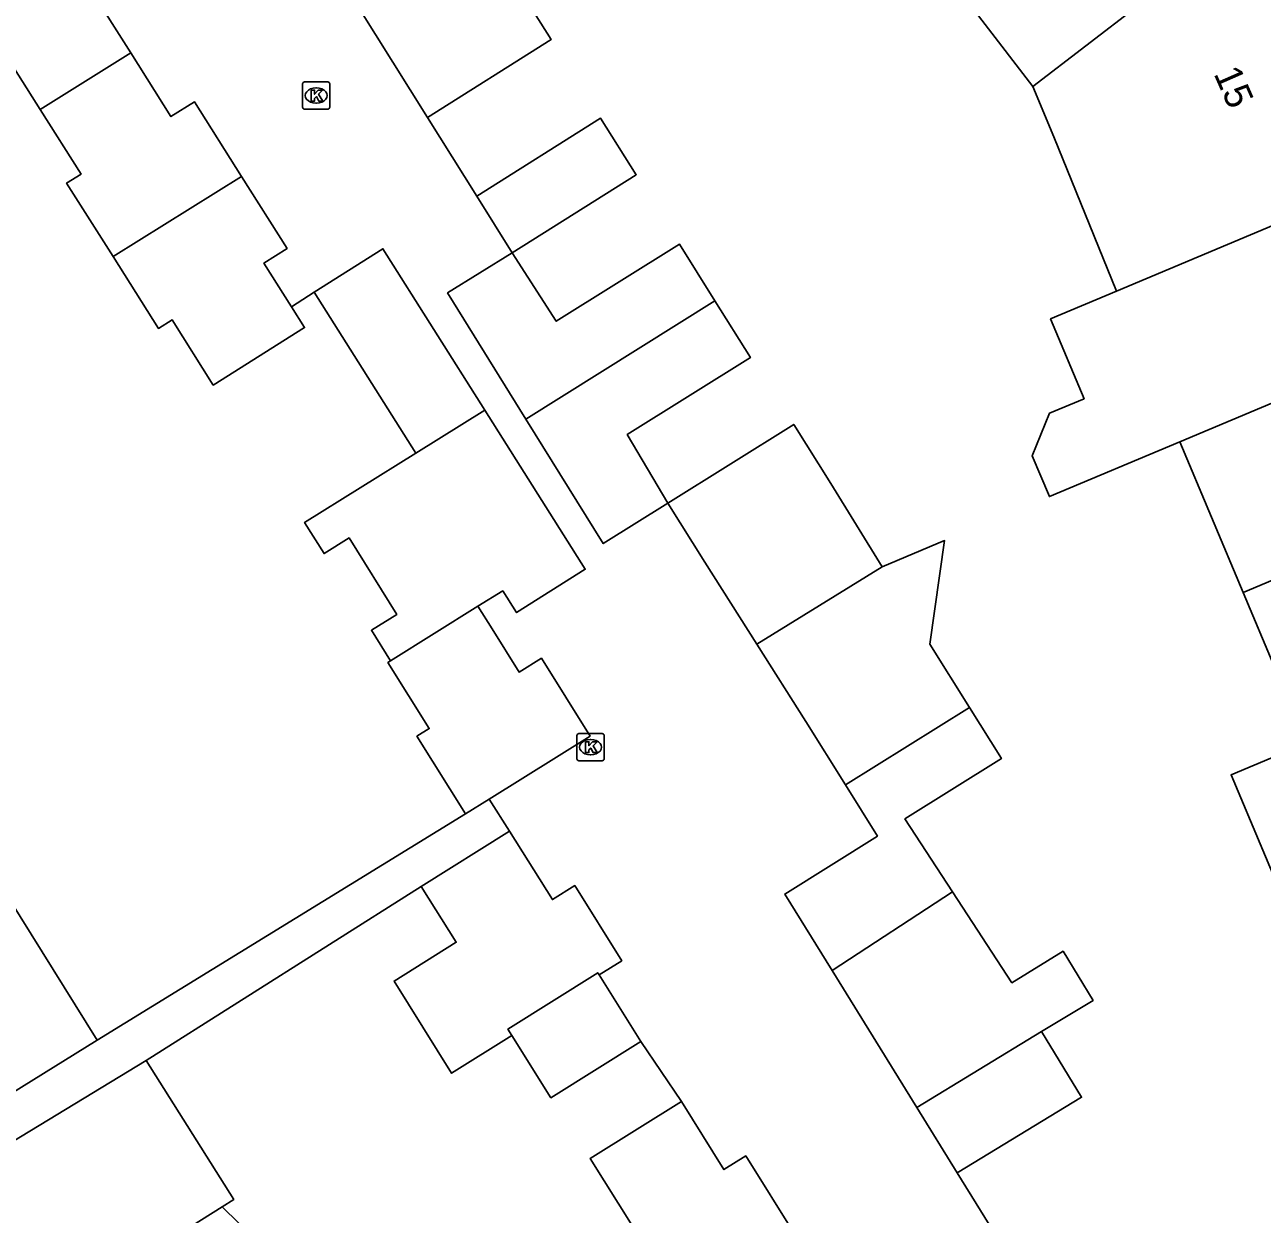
# Model space of a CAD drawing. Extents: x 157767 to 159171, y 387842 to 389425.
# Drawn here: x 158733.75 to 158779.17, y 388316.36 to 388360.03 of the extents above; entities that cross this region are included whole.
import ezdxf

# ---------------------------------------------------------------- set-up
doc = ezdxf.new("R2010")
doc.units = 0
for name, color, linetype in [('IMGEO_Kolk', 7, 'Continuous'), ('IMGEO_Pand', 7, 'Continuous'), ('IMGEO_Pand_nummerreeks', 7, 'Continuous'), ('IMGEO_Voetpad_open', 7, 'Continuous')]:
    doc.layers.add(name, color=color, linetype=linetype)

msp = doc.modelspace()

# ---------------------------------------------------------------- linework, layer by layer
at = {"layer": 'IMGEO_Kolk'}
for p, q in [((158743.946, 388357.006), (158743.946, 388357.858)), ((158744.021, 388357.932), (158744.873, 388357.932)), ((158744.434, 388357.712), (158744.459, 388357.712)), ((158744.947, 388357.858), (158744.947, 388357.006)), ((158744.873, 388356.932), (158744.021, 388356.932)), ((158744.457, 388357.152), (158744.432, 388357.152)), ((158754.017, 388333.082), (158754.017, 388333.934)), ((158754.092, 388334.008), (158754.944, 388334.008)), ((158754.505, 388333.788), (158754.53, 388333.788)), ((158755.018, 388333.934), (158755.018, 388333.082)), ((158754.528, 388333.228), (158754.503, 388333.228)), ((158754.944, 388333.008), (158754.092, 388333.008))]:
    msp.add_line(p, q, dxfattribs=at)
for points in [[(158743.946, 388357.006), (158743.946, 388357.858)], [(158744.021, 388357.932), (158744.873, 388357.932)], [(158744.947, 388357.858), (158744.947, 388357.006)], [(158744.267, 388357.632), (158744.39, 388357.632), (158744.39, 388357.481), (158744.52, 388357.632), (158744.684, 388357.632), (158744.538, 388357.481), (158744.691, 388357.232), (158744.539, 388357.232), (158744.454, 388357.396), (158744.39, 388357.329), (158744.39, 388357.232), (158744.267, 388357.232), (158744.267, 388357.632)], [(158744.873, 388356.932), (158744.021, 388356.932)], [(158754.017, 388333.082), (158754.017, 388333.934)], [(158754.092, 388334.008), (158754.944, 388334.008)], [(158754.338, 388333.708), (158754.461, 388333.708), (158754.461, 388333.557), (158754.591, 388333.708), (158754.755, 388333.708), (158754.609, 388333.557), (158754.762, 388333.308), (158754.61, 388333.308), (158754.525, 388333.472), (158754.461, 388333.405), (158754.461, 388333.308), (158754.338, 388333.308), (158754.338, 388333.708)], [(158755.018, 388333.934), (158755.018, 388333.082)], [(158754.944, 388333.008), (158754.092, 388333.008)]]:
    msp.add_lwpolyline(points, dxfattribs=at)
for centre, start, end in [((158744.023, 388357.856), 91.552, 178.448), ((158744.023, 388357.856), 91.552, 178.448), ((158744.871, 388357.856), 1.552, 88.448), ((158744.871, 388357.856), 1.552, 88.448), ((158744.023, 388357.008), 181.552, 268.448), ((158744.023, 388357.008), 181.552, 268.448), ((158744.871, 388357.008), 271.552, 358.448), ((158744.871, 388357.008), 271.552, 358.448), ((158754.094, 388333.932), 91.552, 178.448), ((158754.094, 388333.932), 91.552, 178.448), ((158754.942, 388333.932), 1.552, 88.448), ((158754.942, 388333.932), 1.552, 88.448), ((158754.094, 388333.084), 181.552, 268.448), ((158754.094, 388333.084), 181.552, 268.448), ((158754.942, 388333.084), 271.552, 358.448), ((158754.942, 388333.084), 271.552, 358.448)]:
    msp.add_arc(centre, 0.0765, start, end, dxfattribs=at)
for centre, major_axis, ratio, start_param, end_param in [((158744.433, 388357.432), (-0.387, 0.002), 0.722429, 4.712389, 7.853982), ((158744.458, 388357.432), (-0.39, 0.002), 0.717154, 1.570796, 4.712389), ((158754.504, 388333.508), (-0.387, 0.002), 0.722429, 4.712389, 7.853982), ((158754.529, 388333.508), (-0.39, 0.002), 0.717154, 1.570796, 4.712389)]:
    msp.add_ellipse(centre, major_axis=major_axis, ratio=ratio, start_param=start_param, end_param=end_param, dxfattribs=at)
at = {"layer": 'IMGEO_Pand'}
for points in [[(158735.232, 388364.696), (158736.965, 388361.923), (158736.127, 388361.394), (158737.641, 388358.996)], [(158749.864, 388364.567), (158753.067, 388359.487), (158748.534, 388356.631)], [(158770.75, 388357.77), (158778.538, 388363.744)], [(158770.75, 388357.77), (158767.01, 388362.645)], [(158734.317, 388356.923), (158732.874, 388359.207), (158732.436, 388358.932), (158730.636, 388361.813)], [(158748.534, 388356.631), (158745.348, 388361.719)], [(158737.641, 388358.996), (158734.317, 388356.923)], [(158737.641, 388358.996), (158739.117, 388356.659), (158739.98, 388357.204), (158741.711, 388354.463)], [(158773.824, 388350.25), (158771.529, 388355.915), (158770.75, 388357.77)], [(158736.991, 388351.52), (158735.288, 388354.217), (158735.815, 388354.551), (158734.317, 388356.923)], [(158751.647, 388351.66), (158756.194, 388354.527), (158754.886, 388356.602), (158750.344, 388353.741)], [(158736.991, 388351.52), (158741.711, 388354.463)], [(158741.711, 388354.463), (158743.38, 388351.821), (158742.526, 388351.281), (158743.539, 388349.678)], [(158751.647, 388351.66), (158750.344, 388353.741)], [(158782.817, 388354.029), (158773.824, 388350.25)], [(158744.371, 388350.213), (158746.894, 388351.807), (158750.634, 388345.884)], [(158751.647, 388351.66), (158753.262, 388349.146), (158757.784, 388351.972), (158759.085, 388349.89)], [(158743.539, 388349.678), (158744.021, 388348.916), (158740.67, 388346.8), (158739.159, 388349.201), (158738.656, 388348.883), (158736.991, 388351.52)], [(158752.145, 388345.552), (158749.268, 388350.185), (158751.647, 388351.66)], [(158748.102, 388344.305), (158744.371, 388350.213)], [(158776.148, 388344.718), (158771.36, 388342.706), (158770.729, 388344.208), (158771.368, 388345.769), (158772.635, 388346.302), (158771.403, 388349.233), (158773.824, 388350.25)], [(158752.145, 388345.552), (158759.085, 388349.89)], [(158759.085, 388349.89), (158760.386, 388347.809), (158755.864, 388344.983), (158757.356, 388342.466)], [(158776.148, 388344.718), (158785.141, 388348.497)], [(158750.634, 388345.884), (158748.102, 388344.305)], [(158750.634, 388345.884), (158754.325, 388340.04), (158751.801, 388338.447), (158751.298, 388339.244), (158750.381, 388338.68)], [(158757.356, 388342.466), (158754.984, 388340.98), (158752.145, 388345.552)], [(158757.356, 388342.466), (158761.978, 388345.355), (158763.334, 388343.187), (158765.223, 388340.128)], [(158778.472, 388339.187), (158776.148, 388344.718)], [(158748.102, 388344.305), (158744.019, 388341.759), (158744.734, 388340.613), (158745.656, 388341.188), (158747.405, 388338.384), (158746.474, 388337.803), (158747.178, 388336.674)], [(158760.622, 388337.285), (158758.712, 388340.298), (158757.356, 388342.466)], [(158786.735, 388342.659), (158778.472, 388339.187)], [(158765.223, 388340.128), (158767.513, 388341.09), (158766.973, 388337.294), (158768.428, 388334.966)], [(158765.223, 388340.128), (158760.622, 388337.285)], [(158780.796, 388333.655), (158778.472, 388339.187)], [(158750.381, 388338.68), (158747.178, 388336.674)], [(158750.381, 388338.68), (158750.901, 388337.85), (158751.896, 388336.261), (158752.713, 388336.772), (158754.498, 388333.915), (158750.793, 388331.6)], [(158763.871, 388332.126), (158762.42, 388334.448), (158760.622, 388337.285)], [(158747.178, 388336.674), (158747.08, 388336.613), (158748.599, 388334.188), (158748.145, 388333.905), (158749.925, 388331.057)], [(158763.871, 388332.126), (158768.428, 388334.966)], [(158768.428, 388334.966), (158769.602, 388333.087), (158766.058, 388330.871), (158767.804, 388328.195)], [(158783.12, 388328.124), (158780.357, 388326.963), (158778.033, 388332.494), (158780.796, 388333.655)], [(158763.381, 388325.309), (158761.647, 388328.112), (158765.049, 388330.241), (158763.871, 388332.126)], [(158750.793, 388331.6), (158749.925, 388331.057)], [(158748.303, 388328.394), (158751.548, 388330.427)], [(158751.548, 388330.427), (158753.121, 388327.913), (158753.938, 388328.423), (158755.661, 388325.666), (158754.831, 388325.147)], [(158751.633, 388322.92), (158749.418, 388321.537), (158747.305, 388324.916), (158749.588, 388326.343), (158748.303, 388328.394)], [(158767.804, 388328.195), (158763.381, 388325.309)], [(158767.804, 388328.195), (158769.983, 388324.856), (158771.864, 388326.015), (158772.962, 388324.209), (158771.076, 388323.062)], [(158736.412, 388322.754), (158733.182, 388327.935)], [(158751.633, 388322.92), (158751.484, 388323.158), (158754.782, 388325.225), (158754.831, 388325.147)], [(158754.831, 388325.147), (158756.365, 388322.699)], [(158766.494, 388320.275), (158763.381, 388325.309)], [(158736.412, 388322.754), (158733.628, 388321.018), (158729.385, 388318.373)], [(158756.365, 388322.699), (158753.066, 388320.632), (158751.633, 388322.92)], [(158766.494, 388320.275), (158771.076, 388323.062)], [(158771.076, 388323.062), (158772.542, 388320.654), (158767.978, 388317.875)], [(158729.453, 388316.604), (158732.968, 388318.824), (158738.21, 388322.001)], [(158738.21, 388322.001), (158741.422, 388316.9), (158740.998, 388316.632)], [(158762.063, 388315.541), (158757.375, 388312.608), (158755.501, 388315.606), (158756.051, 388315.949), (158754.509, 388318.409), (158757.851, 388320.502)], [(158757.851, 388320.502), (158759.416, 388317.999), (158760.215, 388318.498), (158762.063, 388315.541)], [(158767.978, 388317.875), (158766.494, 388320.275)], [(158732.924, 388311.532), (158738.296, 388314.925), (158740.998, 388316.632)], [(158740.998, 388316.632), (158747.096, 388310.649)]]:
    msp.add_lwpolyline(points, dxfattribs=at)
at = {"layer": 'IMGEO_Voetpad_open'}
for points in [[(158750.344, 388353.741), (158748.534, 388356.631)], [(158743.539, 388349.678), (158744.371, 388350.213)], [(158750.793, 388331.6), (158751.548, 388330.427)], [(158749.925, 388331.057), (158736.412, 388322.754)], [(158748.303, 388328.394), (158738.21, 388322.001)], [(158756.365, 388322.699), (158757.851, 388320.502)], [(158771.88, 388311.569), (158767.978, 388317.875)]]:
    msp.add_lwpolyline(points, dxfattribs=at)

# ---------------------------------------------------------------- texts
at = {"layer": 'IMGEO_Pand_nummerreeks'}
msp.add_text('15', height=1, rotation=293.7712, dxfattribs=at).set_placement((158777.38, 388358.238))

doc.saveas('drawing.dxf')
